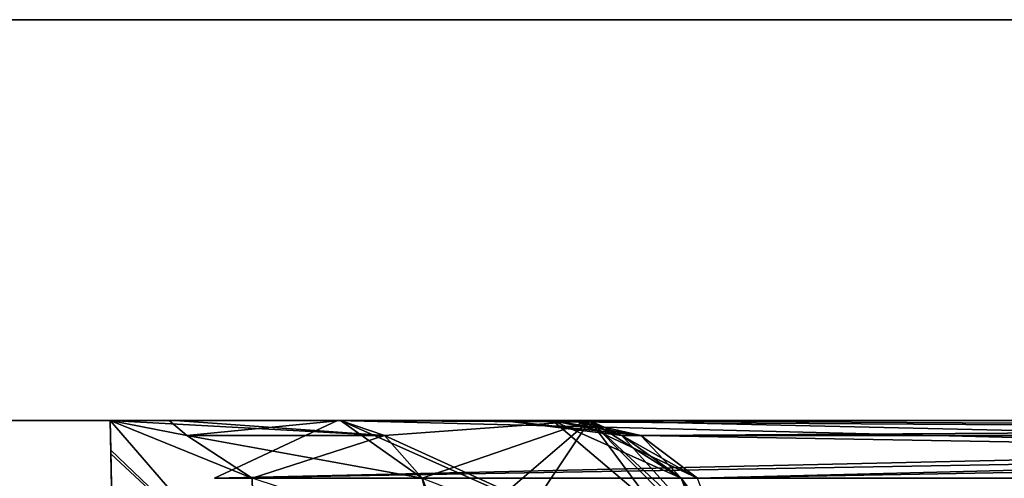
# Model space of a CAD drawing. Header units: inches. Extents: x -9.7 to 9.7, y -1.6 to 4.3.
# Tile 345 of 656: x -6.9931 to -6.8479, y 0.8415 to 0.9092. Entities that reach past the tile are written whole.
import ezdxf

# ---------------------------------------------------------------- set-up
doc = ezdxf.new("R2010")
doc.units = ezdxf.units.IN
doc.header["$LTSCALE"] = 101.851852
doc.header["$MEASUREMENT"] = 0
for name, color, linetype in [('1158', 7, 'CONTINUOUS'), ('1715', 7, 'CONTINUOUS'), ('1716', 7, 'CONTINUOUS'), ('1717', 7, 'CONTINUOUS'), ('1718', 7, 'CONTINUOUS'), ('1835', 7, 'CONTINUOUS'), ('1915', 7, 'CONTINUOUS'), ('1916', 7, 'CONTINUOUS'), ('2267', 7, 'CONTINUOUS'), ('2269', 7, 'CONTINUOUS'), ('2271', 7, 'CONTINUOUS'), ('2273', 7, 'CONTINUOUS'), ('2648', 7, 'CONTINUOUS'), ('2881', 7, 'CONTINUOUS'), ('4164', 7, 'CONTINUOUS'), ('4763', 7, 'CONTINUOUS'), ('4764', 7, 'CONTINUOUS'), ('4765', 7, 'CONTINUOUS'), ('4766', 7, 'CONTINUOUS'), ('5325', 7, 'CONTINUOUS'), ('5327', 7, 'CONTINUOUS'), ('5329', 7, 'CONTINUOUS'), ('5331', 7, 'CONTINUOUS'), ('5767', 7, 'CONTINUOUS'), ('5772', 7, 'CONTINUOUS'), ('5995', 7, 'CONTINUOUS'), ('8830', 7, 'CONTINUOUS'), ('8831', 7, 'CONTINUOUS'), ('8832', 7, 'CONTINUOUS')]:
    doc.layers.add(name, color=color, linetype=linetype)

msp = doc.modelspace()

# ---------------------------------------------------------------- linework, layer by layer
at = {"layer": '1158', "linetype": 'CONTINUOUS'}
for points in [[(-7.02022, 0.85, 12.8726), (-6.97978, 0.85, 12.8726), (-7.02022, 0.85, 12.18949), (-7.02022, 0.85, 12.8726)], [(-7.02022, 0.85, 12.18949), (-6.97978, 0.85, 12.8726), (-7.0084, 0.85, 11.95315), (-7.02022, 0.85, 12.18949)], [(-7.02022, 0.85, 5.8874), (-7.0084, 0.85, 6.8088), (-6.97978, 0.85, 6.57245), (-7.02022, 0.85, 5.8874)], [(-6.97978, 0.85, 5.8874), (-7.02022, 0.85, 5.8874), (-6.97978, 0.85, 6.57245), (-6.97978, 0.85, 5.8874)], [(-6.97978, 0.85, 12.8726), (-6.97978, 0.85, 12.18949), (-7.0084, 0.85, 11.95315), (-6.97978, 0.85, 12.8726)], [(-7.0084, 0.85, 11.95315), (-6.97978, 0.85, 12.18949), (-6.97196, 0.85, 11.94057), (-7.0084, 0.85, 11.95315)], [(-7.0084, 0.85, 6.8088), (-6.97353, 0.85, 6.82038), (-6.97978, 0.85, 6.57245), (-7.0084, 0.85, 6.8088)], [(-6.97196, 0.85, 11.94057), (-6.97978, 0.85, 12.18949), (-6.97107, 0.85, 12.15319), (-6.97196, 0.85, 11.94057)], [(-6.97978, 0.85, 6.57245), (-6.97353, 0.85, 6.82038), (-6.97021, 0.85, 6.61041), (-6.97978, 0.85, 6.57245)], [(-6.97353, 0.85, 6.82038), (-6.94626, 0.85, 6.84846), (-6.97021, 0.85, 6.61041), (-6.97353, 0.85, 6.82038)], [(-6.94626, 0.85, 11.91349), (-6.97196, 0.85, 11.94057), (-6.97107, 0.85, 12.15319), (-6.94626, 0.85, 11.91349)], [(-6.94581, 0.85, 12.12408), (-6.94626, 0.85, 11.91349), (-6.97107, 0.85, 12.15319), (-6.94581, 0.85, 12.12408)], [(-6.97021, 0.85, 6.61041), (-6.94626, 0.85, 6.84846), (-6.94581, 0.85, 6.63787), (-6.97021, 0.85, 6.61041)], [(-6.58876, 0.85, 11.29427), (-6.94626, 0.85, 11.91349), (-6.91124, 0.85, 11.93371), (-6.58876, 0.85, 11.29427)], [(-6.91124, 0.85, 11.93371), (-6.94626, 0.85, 11.91349), (-6.92193, 0.85, 11.97136), (-6.91124, 0.85, 11.93371)], [(-6.92193, 0.85, 11.97136), (-6.94626, 0.85, 11.91349), (-6.94581, 0.85, 12.12408), (-6.92193, 0.85, 11.97136)], [(-6.94626, 0.85, 6.84846), (-6.58876, 0.85, 7.46768), (-6.91124, 0.85, 6.82824), (-6.94626, 0.85, 6.84846)], [(-6.94581, 0.85, 6.63787), (-6.94626, 0.85, 6.84846), (-6.92185, 0.85, 6.79245), (-6.94581, 0.85, 6.63787)], [(-6.92185, 0.85, 6.79245), (-6.94626, 0.85, 6.84846), (-6.91124, 0.85, 6.82824), (-6.92185, 0.85, 6.79245)], [(-6.90899, 0.85, 6.69057), (-6.94581, 0.85, 6.63787), (-6.91453, 0.85, 6.7546), (-6.90899, 0.85, 6.69057)], [(-6.91453, 0.85, 6.7546), (-6.94581, 0.85, 6.63787), (-6.92185, 0.85, 6.79245), (-6.91453, 0.85, 6.7546)], [(-6.90899, 0.85, 12.07138), (-6.92193, 0.85, 11.97136), (-6.94581, 0.85, 12.12408), (-6.90899, 0.85, 12.07138)], [(-6.91453, 0.85, 12.00735), (-6.92193, 0.85, 11.97136), (-6.90899, 0.85, 12.07138), (-6.91453, 0.85, 12.00735)], [(-6.55374, 0.85, 11.31449), (-6.58876, 0.85, 11.29427), (-6.91124, 0.85, 11.93371), (-6.55374, 0.85, 11.31449)], [(-6.91124, 0.85, 6.82824), (-6.58876, 0.85, 7.46768), (-6.55374, 0.85, 7.44746), (-6.91124, 0.85, 6.82824)]]:
    msp.add_3dface(points, dxfattribs=at)
at = {"layer": '1715', "linetype": 'CONTINUOUS'}
for points in [[(-6.95845, 0.82533, 5.8218), (-6.97978, 0.85, 5.8874), (-6.95885, 0.84149, 5.8874), (-6.95845, 0.82533, 5.8218)], [(-6.97978, 0.85, 5.8874), (-6.95845, 0.82533, 5.8218), (-6.97968, 0.84511, 5.8494), (-6.97978, 0.85, 5.8874)], [(-6.95845, 0.82533, 5.8218), (-6.97942, 0.83277, 5.81759), (-6.97968, 0.84511, 5.8494), (-6.95845, 0.82533, 5.8218)]]:
    msp.add_3dface(points, dxfattribs=at)
at = {"layer": '1716', "linetype": 'CONTINUOUS'}
for points in [[(-6.97978, 0.85, 5.8874), (-6.97978, 0.85, 6.57245), (-6.96848, 0.84779, 6.57245), (-6.97978, 0.85, 5.8874)], [(-6.95885, 0.84149, 5.8874), (-6.97978, 0.85, 5.8874), (-6.96848, 0.84779, 6.57245), (-6.95885, 0.84149, 5.8874)], [(-6.95884, 0.84149, 6.57245), (-6.95885, 0.84149, 5.8874), (-6.96848, 0.84779, 6.57245), (-6.95884, 0.84149, 6.57245)]]:
    msp.add_3dface(points, dxfattribs=at)
at = {"layer": '1717', "linetype": 'CONTINUOUS'}
for points in [[(-6.97978, 0.85, 12.18949), (-6.97978, 0.85, 12.8726), (-6.95884, 0.84149, 12.8726), (-6.97978, 0.85, 12.18949)], [(-6.97978, 0.85, 12.18949), (-6.95884, 0.84149, 12.8726), (-6.96848, 0.84779, 12.18949), (-6.97978, 0.85, 12.18949)], [(-6.96848, 0.84779, 12.18949), (-6.95884, 0.84149, 12.8726), (-6.95885, 0.84149, 12.18949), (-6.96848, 0.84779, 12.18949)]]:
    msp.add_3dface(points, dxfattribs=at)
at = {"layer": '1718', "linetype": 'CONTINUOUS'}
for points in [[(-6.97978, 0.85, 12.8726), (-6.95845, 0.82533, 12.9382), (-6.95884, 0.84149, 12.8726), (-6.97978, 0.85, 12.8726)], [(-6.95845, 0.82533, 12.9382), (-6.97978, 0.85, 12.8726), (-6.97969, 0.84563, 12.90855), (-6.95845, 0.82533, 12.9382)], [(-6.97942, 0.83277, 12.94241), (-6.95845, 0.82533, 12.9382), (-6.97969, 0.84563, 12.90855), (-6.97942, 0.83277, 12.94241)]]:
    msp.add_3dface(points, dxfattribs=at)
at = {"layer": '1835', "linetype": 'CONTINUOUS'}
for points in [[(-6.97107, 0.85, 12.15319), (-6.97978, 0.85, 12.18949), (-6.96848, 0.84779, 12.18949), (-6.97107, 0.85, 12.15319)], [(-6.94581, 0.85, 12.12408), (-6.97107, 0.85, 12.15319), (-6.96848, 0.84779, 12.18949), (-6.94581, 0.85, 12.12408)], [(-6.94581, 0.85, 12.12408), (-6.96848, 0.84779, 12.18949), (-6.93931, 0.84779, 12.13332), (-6.94581, 0.85, 12.12408)], [(-6.96848, 0.84779, 12.18949), (-6.95885, 0.84149, 12.18949), (-6.93931, 0.84779, 12.13332), (-6.96848, 0.84779, 12.18949)], [(-6.93931, 0.84779, 12.13332), (-6.95885, 0.84149, 12.18949), (-6.93376, 0.84149, 12.1412), (-6.93931, 0.84779, 12.13332)]]:
    msp.add_3dface(points, dxfattribs=at)
at = {"layer": '1915', "linetype": 'CONTINUOUS'}
for points in [[(-6.97978, 0.85, 6.57245), (-6.97021, 0.85, 6.61041), (-6.93931, 0.84779, 6.62863), (-6.97978, 0.85, 6.57245)], [(-6.96848, 0.84779, 6.57245), (-6.97978, 0.85, 6.57245), (-6.93931, 0.84779, 6.62863), (-6.96848, 0.84779, 6.57245)], [(-6.97021, 0.85, 6.61041), (-6.94581, 0.85, 6.63787), (-6.93931, 0.84779, 6.62863), (-6.97021, 0.85, 6.61041)], [(-6.95884, 0.84149, 6.57245), (-6.96848, 0.84779, 6.57245), (-6.93376, 0.84149, 6.62075), (-6.95884, 0.84149, 6.57245)], [(-6.93376, 0.84149, 6.62075), (-6.96848, 0.84779, 6.57245), (-6.93931, 0.84779, 6.62863), (-6.93376, 0.84149, 6.62075)], [(-6.93, 0.83202, 6.61539), (-6.95884, 0.84149, 6.57245), (-6.93376, 0.84149, 6.62075), (-6.93, 0.83202, 6.61539)]]:
    msp.add_3dface(points, dxfattribs=at)
at = {"layer": '1916', "linetype": 'CONTINUOUS'}
for points in [[(-6.91453, 0.85, 6.7546), (-6.92185, 0.85, 6.79245), (-6.90146, 0.84779, 6.82259), (-6.91453, 0.85, 6.7546)], [(-6.92185, 0.85, 6.79245), (-6.91124, 0.85, 6.82824), (-6.90146, 0.84779, 6.82259), (-6.92185, 0.85, 6.79245)], [(-6.91453, 0.85, 6.7546), (-6.90146, 0.84779, 6.82259), (-6.90428, 0.84779, 6.75936), (-6.91453, 0.85, 6.7546)], [(-6.90146, 0.84779, 6.82259), (-6.89311, 0.84149, 6.81778), (-6.90428, 0.84779, 6.75936), (-6.90146, 0.84779, 6.82259)], [(-6.89311, 0.84149, 6.81778), (-6.89554, 0.84149, 6.76341), (-6.90428, 0.84779, 6.75936), (-6.89311, 0.84149, 6.81778)]]:
    msp.add_3dface(points, dxfattribs=at)
at = {"layer": '2267', "linetype": 'CONTINUOUS'}
for points in [[(-6.58876, 0.85, 7.46768), (-6.94626, 0.85, 6.84846), (-6.96439, 0.84149, 6.85893), (-6.58876, 0.85, 7.46768)], [(-6.58876, 0.85, 7.46768), (-6.96439, 0.84149, 6.85893), (-6.60689, 0.84149, 7.47815), (-6.58876, 0.85, 7.46768)]]:
    msp.add_3dface(points, dxfattribs=at)
at = {"layer": '2269', "linetype": 'CONTINUOUS'}
for points in [[(-6.94626, 0.85, 11.91349), (-6.60689, 0.84149, 11.2838), (-6.96439, 0.84149, 11.90302), (-6.94626, 0.85, 11.91349)], [(-6.94626, 0.85, 11.91349), (-6.58876, 0.85, 11.29427), (-6.60689, 0.84149, 11.2838), (-6.94626, 0.85, 11.91349)]]:
    msp.add_3dface(points, dxfattribs=at)
at = {"layer": '2271', "linetype": 'CONTINUOUS'}
for points in [[(-6.91124, 0.85, 6.82824), (-6.55374, 0.85, 7.44746), (-6.53561, 0.84149, 7.43699), (-6.91124, 0.85, 6.82824)], [(-6.91124, 0.85, 6.82824), (-6.53561, 0.84149, 7.43699), (-6.90146, 0.84779, 6.82259), (-6.91124, 0.85, 6.82824)], [(-6.90146, 0.84779, 6.82259), (-6.53561, 0.84149, 7.43699), (-6.89311, 0.84149, 6.81778), (-6.90146, 0.84779, 6.82259)]]:
    msp.add_3dface(points, dxfattribs=at)
at = {"layer": '2273', "linetype": 'CONTINUOUS'}
for points in [[(-6.55374, 0.85, 11.31449), (-6.91124, 0.85, 11.93371), (-6.89311, 0.84149, 11.94417), (-6.55374, 0.85, 11.31449)], [(-6.55374, 0.85, 11.31449), (-6.89311, 0.84149, 11.94417), (-6.53561, 0.84149, 11.32496), (-6.55374, 0.85, 11.31449)]]:
    msp.add_3dface(points, dxfattribs=at)
at = {"layer": '2648', "linetype": 'CONTINUOUS'}
for points in [[(-6.90899, 0.85, 12.07138), (-6.94581, 0.85, 12.12408), (-6.88002, 0.82079, 12.07915), (-6.90899, 0.85, 12.07138)], [(-6.88002, 0.82079, 12.07915), (-6.94581, 0.85, 12.12408), (-6.93931, 0.84779, 12.13332), (-6.88002, 0.82079, 12.07915)], [(-6.91453, 0.85, 12.00735), (-6.90899, 0.85, 12.07138), (-6.89554, 0.84149, 11.99854), (-6.91453, 0.85, 12.00735)], [(-6.88732, 0.82079, 11.99473), (-6.90899, 0.85, 12.07138), (-6.88002, 0.82079, 12.07915), (-6.88732, 0.82079, 11.99473)], [(-6.90899, 0.85, 12.07138), (-6.88732, 0.82079, 11.99473), (-6.89554, 0.84149, 11.99854), (-6.90899, 0.85, 12.07138)], [(-6.88002, 0.82079, 12.07915), (-6.93931, 0.84779, 12.13332), (-6.93376, 0.84149, 12.1412), (-6.88002, 0.82079, 12.07915)]]:
    msp.add_3dface(points, dxfattribs=at)
at = {"layer": '2881', "linetype": 'CONTINUOUS'}
for points in [[(-6.94581, 0.85, 6.63787), (-6.90899, 0.85, 6.69057), (-6.93931, 0.84779, 6.62863), (-6.94581, 0.85, 6.63787)], [(-6.90899, 0.85, 6.69057), (-6.93376, 0.84149, 6.62075), (-6.93931, 0.84779, 6.62863), (-6.90899, 0.85, 6.69057)], [(-6.90899, 0.85, 6.69057), (-6.93, 0.83202, 6.61539), (-6.93376, 0.84149, 6.62075), (-6.90899, 0.85, 6.69057)], [(-6.90899, 0.85, 6.69057), (-6.92856, 0.82079, 6.61334), (-6.93, 0.83202, 6.61539), (-6.90899, 0.85, 6.69057)], [(-6.92856, 0.82079, 6.61334), (-6.90899, 0.85, 6.69057), (-6.88002, 0.82079, 6.6828), (-6.92856, 0.82079, 6.61334)], [(-6.90899, 0.85, 6.69057), (-6.91453, 0.85, 6.7546), (-6.88002, 0.82079, 6.6828), (-6.90899, 0.85, 6.69057)], [(-6.88002, 0.82079, 6.6828), (-6.91453, 0.85, 6.7546), (-6.90428, 0.84779, 6.75936), (-6.88002, 0.82079, 6.6828)], [(-6.89554, 0.84149, 6.76341), (-6.88002, 0.82079, 6.6828), (-6.90428, 0.84779, 6.75936), (-6.89554, 0.84149, 6.76341)]]:
    msp.add_3dface(points, dxfattribs=at)
at = {"layer": '4164', "linetype": 'CONTINUOUS'}
for points in [[(-7.02022, 0.85, 3.4926), (-6.97978, 0.85, 3.4926), (-7.02022, 0.85, 2.80949), (-7.02022, 0.85, 3.4926)], [(-7.02022, 0.85, 2.80949), (-6.97978, 0.85, 3.4926), (-7.0084, 0.85, 2.57315), (-7.02022, 0.85, 2.80949)], [(-7.02022, 0.85, -3.4926), (-7.0084, 0.85, -2.5712), (-6.97978, 0.85, -2.80755), (-7.02022, 0.85, -3.4926)], [(-6.97978, 0.85, -3.4926), (-7.02022, 0.85, -3.4926), (-6.97978, 0.85, -2.80755), (-6.97978, 0.85, -3.4926)], [(-6.97978, 0.85, 3.4926), (-6.97978, 0.85, 2.80949), (-7.0084, 0.85, 2.57315), (-6.97978, 0.85, 3.4926)], [(-7.0084, 0.85, 2.57315), (-6.97978, 0.85, 2.80949), (-6.97196, 0.85, 2.56057), (-7.0084, 0.85, 2.57315)], [(-7.0084, 0.85, -2.5712), (-6.97353, 0.85, -2.55962), (-6.97978, 0.85, -2.80755), (-7.0084, 0.85, -2.5712)], [(-6.97196, 0.85, 2.56057), (-6.97978, 0.85, 2.80949), (-6.97107, 0.85, 2.77319), (-6.97196, 0.85, 2.56057)], [(-6.97978, 0.85, -2.80755), (-6.97353, 0.85, -2.55962), (-6.97021, 0.85, -2.76959), (-6.97978, 0.85, -2.80755)], [(-6.97353, 0.85, -2.55962), (-6.94626, 0.85, -2.53154), (-6.97021, 0.85, -2.76959), (-6.97353, 0.85, -2.55962)], [(-6.94626, 0.85, 2.53349), (-6.97196, 0.85, 2.56057), (-6.97107, 0.85, 2.77319), (-6.94626, 0.85, 2.53349)], [(-6.94581, 0.85, 2.74408), (-6.94626, 0.85, 2.53349), (-6.97107, 0.85, 2.77319), (-6.94581, 0.85, 2.74408)], [(-6.97021, 0.85, -2.76959), (-6.94626, 0.85, -2.53154), (-6.94581, 0.85, -2.74213), (-6.97021, 0.85, -2.76959)], [(-6.58876, 0.85, 1.91427), (-6.94626, 0.85, 2.53349), (-6.91124, 0.85, 2.55371), (-6.58876, 0.85, 1.91427)], [(-6.91124, 0.85, 2.55371), (-6.94626, 0.85, 2.53349), (-6.92193, 0.85, 2.59136), (-6.91124, 0.85, 2.55371)], [(-6.92193, 0.85, 2.59136), (-6.94626, 0.85, 2.53349), (-6.94581, 0.85, 2.74408), (-6.92193, 0.85, 2.59136)], [(-6.94626, 0.85, -2.53154), (-6.58876, 0.85, -1.91232), (-6.91124, 0.85, -2.55176), (-6.94626, 0.85, -2.53154)], [(-6.94581, 0.85, -2.74213), (-6.94626, 0.85, -2.53154), (-6.92185, 0.85, -2.58755), (-6.94581, 0.85, -2.74213)], [(-6.92185, 0.85, -2.58755), (-6.94626, 0.85, -2.53154), (-6.91124, 0.85, -2.55176), (-6.92185, 0.85, -2.58755)], [(-6.90899, 0.85, -2.68943), (-6.94581, 0.85, -2.74213), (-6.91453, 0.85, -2.6254), (-6.90899, 0.85, -2.68943)], [(-6.91453, 0.85, -2.6254), (-6.94581, 0.85, -2.74213), (-6.92185, 0.85, -2.58755), (-6.91453, 0.85, -2.6254)], [(-6.90899, 0.85, 2.69138), (-6.92193, 0.85, 2.59136), (-6.94581, 0.85, 2.74408), (-6.90899, 0.85, 2.69138)], [(-6.91453, 0.85, 2.62735), (-6.92193, 0.85, 2.59136), (-6.90899, 0.85, 2.69138), (-6.91453, 0.85, 2.62735)], [(-6.55374, 0.85, 1.93449), (-6.58876, 0.85, 1.91427), (-6.91124, 0.85, 2.55371), (-6.55374, 0.85, 1.93449)], [(-6.91124, 0.85, -2.55176), (-6.58876, 0.85, -1.91232), (-6.55374, 0.85, -1.93254), (-6.91124, 0.85, -2.55176)]]:
    msp.add_3dface(points, dxfattribs=at)
at = {"layer": '4763', "linetype": 'CONTINUOUS'}
for points in [[(-6.95845, 0.82533, -3.5582), (-6.97978, 0.85, -3.4926), (-6.95885, 0.84149, -3.4926), (-6.95845, 0.82533, -3.5582)], [(-6.97978, 0.85, -3.4926), (-6.95845, 0.82533, -3.5582), (-6.97968, 0.84511, -3.5306), (-6.97978, 0.85, -3.4926)], [(-6.95845, 0.82533, -3.5582), (-6.97942, 0.83277, -3.56241), (-6.97968, 0.84511, -3.5306), (-6.95845, 0.82533, -3.5582)]]:
    msp.add_3dface(points, dxfattribs=at)
at = {"layer": '4764', "linetype": 'CONTINUOUS'}
for points in [[(-6.97978, 0.85, -3.4926), (-6.97978, 0.85, -2.80755), (-6.95884, 0.84149, -2.80755), (-6.97978, 0.85, -3.4926)], [(-6.95885, 0.84149, -3.4926), (-6.97978, 0.85, -3.4926), (-6.95884, 0.84149, -2.80755), (-6.95885, 0.84149, -3.4926)]]:
    msp.add_3dface(points, dxfattribs=at)
at = {"layer": '4765', "linetype": 'CONTINUOUS'}
for points in [[(-6.97978, 0.85, 2.80949), (-6.97978, 0.85, 3.4926), (-6.95884, 0.84149, 3.4926), (-6.97978, 0.85, 2.80949)], [(-6.97978, 0.85, 2.80949), (-6.95884, 0.84149, 3.4926), (-6.95885, 0.84149, 2.80949), (-6.97978, 0.85, 2.80949)]]:
    msp.add_3dface(points, dxfattribs=at)
at = {"layer": '4766', "linetype": 'CONTINUOUS'}
for points in [[(-6.97978, 0.85, 3.4926), (-6.95845, 0.82533, 3.5582), (-6.95884, 0.84149, 3.4926), (-6.97978, 0.85, 3.4926)], [(-6.95845, 0.82533, 3.5582), (-6.97978, 0.85, 3.4926), (-6.97969, 0.84563, 3.52855), (-6.95845, 0.82533, 3.5582)], [(-6.97942, 0.83277, 3.56241), (-6.95845, 0.82533, 3.5582), (-6.97969, 0.84563, 3.52855), (-6.97942, 0.83277, 3.56241)]]:
    msp.add_3dface(points, dxfattribs=at)
at = {"layer": '5325', "linetype": 'CONTINUOUS'}
for points in [[(-6.58876, 0.85, -1.91232), (-6.94626, 0.85, -2.53154), (-6.96439, 0.84149, -2.52107), (-6.58876, 0.85, -1.91232)], [(-6.58876, 0.85, -1.91232), (-6.96439, 0.84149, -2.52107), (-6.59854, 0.84779, -1.90667), (-6.58876, 0.85, -1.91232)], [(-6.59854, 0.84779, -1.90667), (-6.96439, 0.84149, -2.52107), (-6.60689, 0.84149, -1.90185), (-6.59854, 0.84779, -1.90667)]]:
    msp.add_3dface(points, dxfattribs=at)
at = {"layer": '5327', "linetype": 'CONTINUOUS'}
for points in [[(-6.94626, 0.85, 2.53349), (-6.59854, 0.84779, 1.90862), (-6.96439, 0.84149, 2.52302), (-6.94626, 0.85, 2.53349)], [(-6.94626, 0.85, 2.53349), (-6.58876, 0.85, 1.91427), (-6.59854, 0.84779, 1.90862), (-6.94626, 0.85, 2.53349)], [(-6.59854, 0.84779, 1.90862), (-6.60689, 0.84149, 1.9038), (-6.96439, 0.84149, 2.52302), (-6.59854, 0.84779, 1.90862)]]:
    msp.add_3dface(points, dxfattribs=at)
at = {"layer": '5329', "linetype": 'CONTINUOUS'}
for points in [[(-6.91124, 0.85, -2.55176), (-6.55374, 0.85, -1.93254), (-6.54395, 0.84779, -1.93819), (-6.91124, 0.85, -2.55176)], [(-6.91124, 0.85, -2.55176), (-6.54395, 0.84779, -1.93819), (-6.89311, 0.84149, -2.56222), (-6.91124, 0.85, -2.55176)], [(-6.54395, 0.84779, -1.93819), (-6.53561, 0.84149, -1.94301), (-6.89311, 0.84149, -2.56222), (-6.54395, 0.84779, -1.93819)]]:
    msp.add_3dface(points, dxfattribs=at)
at = {"layer": '5331', "linetype": 'CONTINUOUS'}
for points in [[(-6.55374, 0.85, 1.93449), (-6.91124, 0.85, 2.55371), (-6.90146, 0.84779, 2.55936), (-6.55374, 0.85, 1.93449)], [(-6.55374, 0.85, 1.93449), (-6.90146, 0.84779, 2.55936), (-6.54395, 0.84779, 1.94014), (-6.55374, 0.85, 1.93449)], [(-6.90146, 0.84779, 2.55936), (-6.89311, 0.84149, 2.56417), (-6.53561, 0.84149, 1.94496), (-6.90146, 0.84779, 2.55936)], [(-6.54395, 0.84779, 1.94014), (-6.90146, 0.84779, 2.55936), (-6.53561, 0.84149, 1.94496), (-6.54395, 0.84779, 1.94014)]]:
    msp.add_3dface(points, dxfattribs=at)
at = {"layer": '5767', "linetype": 'CONTINUOUS'}
for points in [[(-6.91124, 0.85, 2.55371), (-6.92193, 0.85, 2.59136), (-6.90428, 0.84779, 2.62259), (-6.91124, 0.85, 2.55371)], [(-6.92193, 0.85, 2.59136), (-6.91453, 0.85, 2.62735), (-6.90428, 0.84779, 2.62259), (-6.92193, 0.85, 2.59136)], [(-6.90146, 0.84779, 2.55936), (-6.91124, 0.85, 2.55371), (-6.90428, 0.84779, 2.62259), (-6.90146, 0.84779, 2.55936)], [(-6.89554, 0.84149, 2.61854), (-6.90146, 0.84779, 2.55936), (-6.90428, 0.84779, 2.62259), (-6.89554, 0.84149, 2.61854)], [(-6.89311, 0.84149, 2.56417), (-6.90146, 0.84779, 2.55936), (-6.89554, 0.84149, 2.61854), (-6.89311, 0.84149, 2.56417)], [(-6.8896, 0.83202, 2.61578), (-6.89311, 0.84149, 2.56417), (-6.89554, 0.84149, 2.61854), (-6.8896, 0.83202, 2.61578)]]:
    msp.add_3dface(points, dxfattribs=at)
at = {"layer": '5772', "linetype": 'CONTINUOUS'}
for points in [[(-6.90899, 0.85, 2.69138), (-6.94581, 0.85, 2.74408), (-6.88002, 0.82079, 2.69915), (-6.90899, 0.85, 2.69138)], [(-6.88002, 0.82079, 2.69915), (-6.94581, 0.85, 2.74408), (-6.93376, 0.84149, 2.7612), (-6.88002, 0.82079, 2.69915)], [(-6.91453, 0.85, 2.62735), (-6.90899, 0.85, 2.69138), (-6.90428, 0.84779, 2.62259), (-6.91453, 0.85, 2.62735)], [(-6.88732, 0.82079, 2.61473), (-6.90899, 0.85, 2.69138), (-6.88002, 0.82079, 2.69915), (-6.88732, 0.82079, 2.61473)], [(-6.90899, 0.85, 2.69138), (-6.88732, 0.82079, 2.61473), (-6.8896, 0.83202, 2.61578), (-6.90899, 0.85, 2.69138)], [(-6.90899, 0.85, 2.69138), (-6.8896, 0.83202, 2.61578), (-6.89554, 0.84149, 2.61854), (-6.90899, 0.85, 2.69138)], [(-6.90899, 0.85, 2.69138), (-6.89554, 0.84149, 2.61854), (-6.90428, 0.84779, 2.62259), (-6.90899, 0.85, 2.69138)]]:
    msp.add_3dface(points, dxfattribs=at)
at = {"layer": '5995', "linetype": 'CONTINUOUS'}
for points in [[(-6.94581, 0.85, -2.74213), (-6.90899, 0.85, -2.68943), (-6.93376, 0.84149, -2.75925), (-6.94581, 0.85, -2.74213)], [(-6.90899, 0.85, -2.68943), (-6.92856, 0.82079, -2.76666), (-6.93376, 0.84149, -2.75925), (-6.90899, 0.85, -2.68943)], [(-6.92856, 0.82079, -2.76666), (-6.90899, 0.85, -2.68943), (-6.88002, 0.82079, -2.6972), (-6.92856, 0.82079, -2.76666)], [(-6.90899, 0.85, -2.68943), (-6.91453, 0.85, -2.6254), (-6.88002, 0.82079, -2.6972), (-6.90899, 0.85, -2.68943)], [(-6.88002, 0.82079, -2.6972), (-6.91453, 0.85, -2.6254), (-6.89554, 0.84149, -2.61659), (-6.88002, 0.82079, -2.6972)]]:
    msp.add_3dface(points, dxfattribs=at)
at = {"layer": '8830', "linetype": 'CONTINUOUS'}
for points in [[(-8.31947, -1.5052, 16.70574), (-6.21513, -1.28273, 19.20298), (-8.31947, 0.90917, 16.70574), (-8.31947, -1.5052, 16.70574)], [(-8.31947, 0.90917, 16.70574), (-6.21513, -1.28273, 19.20298), (-6.21513, 0.90917, 19.20298), (-8.31947, 0.90917, 16.70574)]]:
    msp.add_3dface(points, dxfattribs=at)
at = {"layer": '8831', "linetype": 'CONTINUOUS'}
for points in [[(-6.07174, 0.90917, 19.08216), (-6.07174, -1.28273, 19.08216), (-8.17609, -1.5052, 16.58492), (-6.07174, 0.90917, 19.08216)], [(-8.17609, 0.90917, 16.58492), (-6.07174, 0.90917, 19.08216), (-8.17609, -1.5052, 16.58492), (-8.17609, 0.90917, 16.58492)]]:
    msp.add_3dface(points, dxfattribs=at)
at = {"layer": '8832', "linetype": 'CONTINUOUS'}
for points in [[(-8.31947, 0.90917, 16.70574), (-6.21513, 0.90917, 19.20298), (-8.17609, 0.90917, 16.58492), (-8.31947, 0.90917, 16.70574)], [(-6.21513, 0.90917, 19.20298), (-6.07174, 0.90917, 19.08216), (-8.17609, 0.90917, 16.58492), (-6.21513, 0.90917, 19.20298)]]:
    msp.add_3dface(points, dxfattribs=at)

doc.saveas('drawing.dxf')
